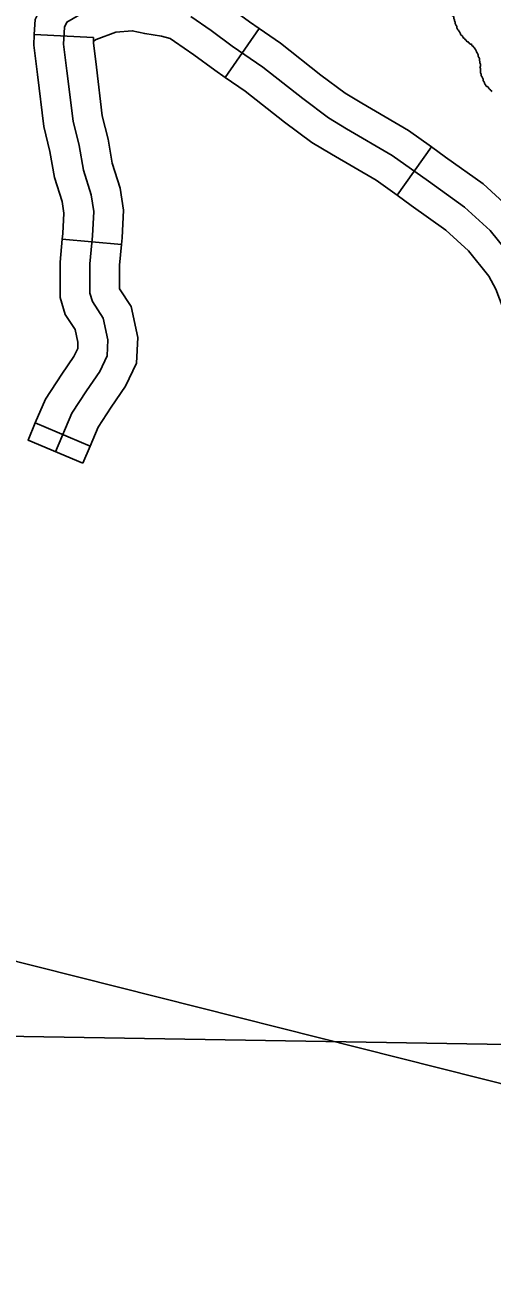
# Model space of a CAD drawing. Extents: x 813775 to 1157140, y 1757555 to 1979907.
# Drawn here: x 1012821 to 1015180, y 1831683 to 1837968 of the extents above; entities that cross this region are included whole.
import ezdxf

# ---------------------------------------------------------------- set-up
doc = ezdxf.new("R2010")
doc.units = 0
for name, color, linetype in [('Level 32', 7, 'Continuous'), ('Level 45', 7, 'Continuous'), ('Level 5', 7, 'Continuous'), ('Level 9', 7, 'Continuous'), ('R_Draft', 7, 'Continuous')]:
    doc.layers.add(name, color=color, linetype=linetype)

msp = doc.modelspace()

# ---------------------------------------------------------------- linework, layer by layer
at = {"layer": 'Level 32'}
for p, q in [((1014003.2, 1837948.8), (1013832.6, 1837701.9)), ((1012868.4, 1837918.9), (1013168, 1837903.6)), ((1014874.2, 1837350.3), (1014699.7, 1837106.2)), ((1013009.5, 1836884.9), (1013308.2, 1836857.3)), ((1012873.5, 1835955.1), (1013149.9, 1835838.5))]:
    msp.add_line(p, q, dxfattribs=at)
for points in [[(1013195.9, 1838218.7), (1013052.1, 1838165.9), (1012919.4, 1838089), (1012872.3, 1837994.6), (1012868.4, 1837918.9)], [(1014003.1, 1837948.8), (1013954.6, 1837982.3), (1013848.5, 1838060.3), (1013740.4, 1838135.9), (1013676.6, 1838174.3), (1013583.3, 1838202.6)], [(1013832.6, 1837701.9), (1013780.4, 1837738), (1013673.6, 1837816.5), (1013577, 1837884.1), (1013554, 1837898), (1013510.8, 1837911.1), (1013426.4, 1837923.4), (1013363.4, 1837938.3), (1013280.2, 1837930), (1013180, 1837893.3), (1013167.1, 1837885.8), (1013168, 1837903.6)], [(1014874.2, 1837350.3), (1014757.4, 1837433.8), (1014521.7, 1837571.8), (1014437.8, 1837621.7), (1014315.2, 1837713.8), (1014110.8, 1837874.4), (1014003.1, 1837948.8)], [(1012868.4, 1837918.9), (1012865.6, 1837865), (1012884.7, 1837717.5), (1012916.1, 1837454.6), (1012947.4, 1837327.7), (1012970, 1837196.9), (1013008.7, 1837074.3), (1013017.6, 1837016.1), (1013012.1, 1836912.7), (1013009.5, 1836884.9)], [(1013168, 1837903.6), (1013166.6, 1837876.6), (1013182.4, 1837754.5), (1013211.8, 1837508.6), (1013241.3, 1837389.3), (1013262.2, 1837267.8), (1013301.7, 1837142.6), (1013318.8, 1837031.1), (1013311.3, 1836890.9), (1013308.2, 1836857.3)], [(1014699.7, 1837106.2), (1014594, 1837181.8), (1014369.1, 1837313.5), (1014270.5, 1837372.2), (1014132.4, 1837475.9), (1013932.7, 1837632.8), (1013832.6, 1837701.9)], [(1015574.7, 1836543.3), (1015551.9, 1836569.9), (1015525.9, 1836614.8), (1015472.7, 1836755.3), (1015416, 1836863.4), (1015280, 1837031.7), (1015135.1, 1837163.7), (1014945.4, 1837299.3), (1014874.2, 1837350.3)], [(1015346.8, 1836348.2), (1015306.2, 1836395.6), (1015254, 1836485.6), (1015198.6, 1836632.1), (1015164.1, 1836697.9), (1015061.1, 1836825.4), (1014946.2, 1836930), (1014770.9, 1837055.3), (1014699.7, 1837106.2)], [(1013009.5, 1836884.9), (1012998.7, 1836767.4), (1012998.7, 1836640.9), (1012998.7, 1836590), (1013024.3, 1836504.4), (1013075.3, 1836426.9), (1013089, 1836363), (1013087.4, 1836331.9), (1013068.2, 1836291.2), (1013006.7, 1836201.9), (1012924.4, 1836076), (1012873.5, 1835955.1)], [(1013308.2, 1836857.3), (1013298.7, 1836753.6), (1013298.7, 1836640.9), (1013298.7, 1836634), (1013299.1, 1836632.5), (1013356.7, 1836544.8), (1013390.8, 1836386.9), (1013383.8, 1836257), (1013329.1, 1836141.2), (1013255.9, 1836034.8), (1013190.4, 1835934.5), (1013149.9, 1835838.5)], [(1012873.5, 1835955.1), (1012836.7, 1835867.8), (1013113.1, 1835751.2)], [(1013149.9, 1835838.5), (1013113.1, 1835751.2)]]:
    msp.add_lwpolyline(points, dxfattribs=at)
at = {"layer": 'Level 45'}
for points in [[(1013400.2, 1838092.7), (1013246.4, 1838077.4), (1013116.1, 1838029.6), (1013033.5, 1837981.7), (1013020.5, 1837955.7), (1013016.1, 1837870.8), (1013033.5, 1837736), (1013063.9, 1837481.6)], [(1015290, 1836780.7), (1015170.5, 1836928.6), (1015040.6, 1837046.8), (1014858.2, 1837177.3), (1014675.7, 1837307.8), (1014445.4, 1837442.6), (1014354.1, 1837497), (1014223.8, 1837594.8), (1014021.8, 1837753.6), (1013867.5, 1837860.2), (1013761.1, 1837938.4), (1013658.7, 1838010)], [(1013063.9, 1837481.6), (1013094.3, 1837358.5), (1013116.1, 1837232.4), (1013155.2, 1837108.4), (1013168.2, 1837023.6), (1013161.7, 1836901.8), (1013148.7, 1836760.5), (1013148.7, 1836640.9)], [(1013148.7, 1836640.9), (1013148.7, 1836612), (1013161.7, 1836568.5), (1013216, 1836485.8), (1013239.9, 1836374.9), (1013235.6, 1836294.5), (1013198.6, 1836216.2), (1013131.3, 1836118.3), (1013057.4, 1836005.2), (1012974.9, 1835809.5)]]:
    msp.add_lwpolyline(points, dxfattribs=at)
at = {"layer": 'Level 5'}
msp.add_lwpolyline([(1007016.8, 1832949.3), (1017290.9, 1832779.6)], dxfattribs=at)
at = {"layer": 'Level 9'}
msp.add_spline([(1015179.9, 1837630.4), (1015174.3, 1837636), (1015168.7, 1837641.6), (1015163.1, 1837647.2), (1015160.3, 1837652.7), (1015154.8, 1837655.5), (1015149.2, 1837658.3), (1015146.4, 1837663.9), (1015143.6, 1837669.5), (1015140.8, 1837675.1), (1015138, 1837680.6), (1015135.2, 1837686.2), (1015135.2, 1837691.8), (1015132.4, 1837697.4), (1015129.7, 1837703), (1015126.9, 1837708.6), (1015124.1, 1837714.1), (1015124.1, 1837719.7), (1015121.3, 1837725.3), (1015121.3, 1837730.9), (1015121.3, 1837736.5), (1015121.3, 1837742), (1015121.3, 1837747.6), (1015118.5, 1837753.2), (1015121.3, 1837758.8), (1015121.3, 1837764.4), (1015121.3, 1837770), (1015118.5, 1837775.5), (1015118.5, 1837781.1), (1015115.7, 1837786.7), (1015115.7, 1837792.3), (1015115.7, 1837797.9), (1015112.9, 1837803.4), (1015110.1, 1837809), (1015110.1, 1837814.6), (1015107.3, 1837820.2), (1015104.6, 1837825.8), (1015101.8, 1837831.4), (1015099, 1837836.9), (1015096.2, 1837842.5), (1015093.4, 1837848.1), (1015087.8, 1837853.7), (1015085, 1837859.3), (1015079.4, 1837862.1), (1015076.7, 1837867.6), (1015071.1, 1837870.4), (1015065.5, 1837873.2), (1015062.7, 1837878.8), (1015057.1, 1837881.6), (1015051.5, 1837884.4), (1015048.8, 1837890), (1015043.2, 1837892.8), (1015040.4, 1837898.3), (1015034.8, 1837901.1), (1015032, 1837906.7), (1015029.2, 1837912.3), (1015023.7, 1837915.1), (1015020.9, 1837920.7), (1015018.1, 1837926.2), (1015015.3, 1837931.8), (1015012.5, 1837937.4), (1015006.9, 1837943), (1015004.1, 1837948.6), (1015001.3, 1837954.2), (1015001.3, 1837959.7), (1014998.5, 1837965.3), (1014995.8, 1837970.9), (1014993, 1837976.5), (1014993, 1837982.1), (1014990.2, 1837987.7), (1014990.2, 1837993.2), (1014987.4, 1837998.8), (1014987.4, 1838004.4), (1014984.6, 1838010), (1014979, 1838015.6), (1014976.2, 1838021.1), (1014973.4, 1838026.7), (1014967.9, 1838032.3), (1014965.1, 1838037.9), (1014959.5, 1838043.5), (1014956.7, 1838049.1), (1014951.1, 1838049.1), (1014948.3, 1838054.6), (1014942.8, 1838057.4), (1014937.2, 1838060.2), (1014934.4, 1838065.8), (1014928.8, 1838068.6), (1014928.8, 1838074.2), (1014923.2, 1838077), (1014920.4, 1838082.5), (1014917.6, 1838088.1)], degree=3, dxfattribs=at)
at = {"layer": 'R_Draft'}
msp.add_line((1092628.5, 1813061.2), (1002488.6, 1835832.3), dxfattribs=at)

doc.saveas('drawing.dxf')
